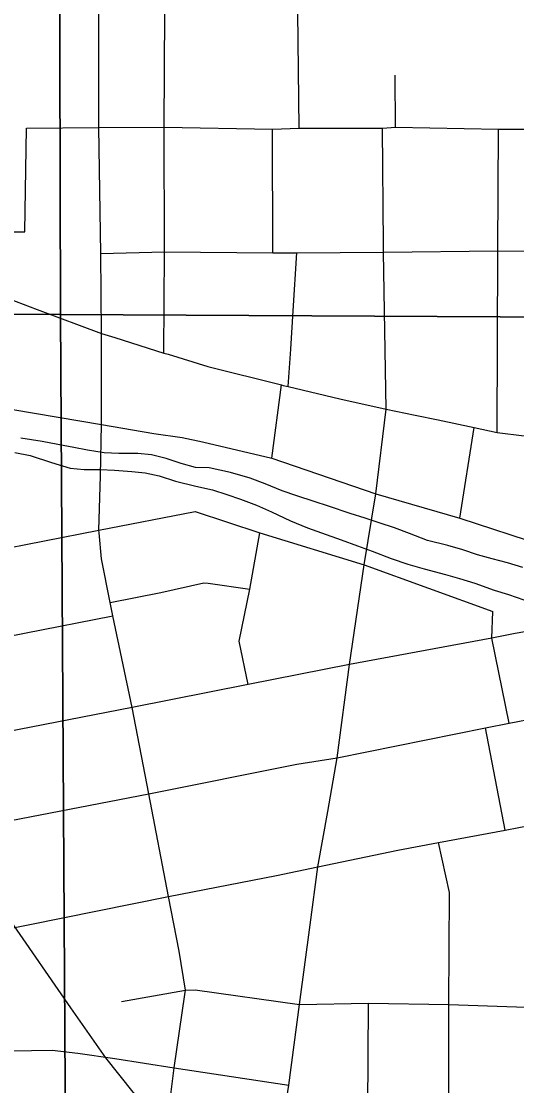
# Model space of a CAD drawing. Extents: x 0 to 34, y 0 to 22.
# Drawn here: x 5.012 to 5.363, y 17.938 to 18.692 of the extents above; entities that cross this region are included whole.
import ezdxf

# ---------------------------------------------------------------- set-up
doc = ezdxf.new("R2010")
doc.units = 0
for name, color, linetype in [('GM_X_City_Street', 7, 'Continuous'), ('GM_X_Minor_River', 7, 'Continuous'), ('GM_X_Rail_Line', 7, 'Continuous'), ('GM_X_Section', 7, 'Continuous')]:
    doc.layers.add(name, color=color, linetype=linetype)

msp = doc.modelspace()

# ---------------------------------------------------------------- linework, layer by layer
at = {"layer": 'GM_X_City_Street'}
for p, q in [((5.20858, 18.61649), (5.20761, 18.69855)), ((5.27696, 18.61728), (5.27666, 18.65404)), ((5.18985, 18.52823), (5.18971, 18.61586)), ((5.26837, 18.5339), (5.2677, 18.61649)), ((5.06852, 18.4711), (5.07795, 18.46815)), ((5.18923, 18.3828), (5.19616, 18.43466)), ((5.3225, 18.34033), (5.3326, 18.40449)), ((5.35449, 18.11938), (5.34066, 18.19193)), ((5.22192, 18.09341), (5.22886, 18.13253)), ((5.21644, 18.05236), (5.22192, 18.09341))]:
    msp.add_line(p, q, dxfattribs=at)
for points in [[(5.0685, 18.41059), (5.06852, 18.4711), (5.06817, 18.52776), (5.06675, 18.61696), (5.06675, 18.7403), (5.0671, 18.84102), (5.06711, 18.9142), (5.06741, 18.98086), (5.06681, 19.04872), (5.06681, 19.11625), (5.06681, 19.11812), (5.06681, 19.17993)], [(5.11285, 18.45725), (5.11314, 18.52882), (5.11297, 18.61713), (5.11356, 18.6991), (5.11385, 18.73896)], [(5.01547, 18.61649), (5.06675, 18.61696), (5.11297, 18.61713), (5.18971, 18.61586), (5.20858, 18.61649), (5.2677, 18.61649), (5.27696, 18.61728), (5.34972, 18.61568), (5.43209, 18.61568), (5.49831, 18.61544), (5.50742, 18.616), (5.5155, 18.62119)], [(4.96479, 18.54303), (5.01419, 18.54303), (5.01547, 18.61649)], [(5.34896, 18.401), (5.34943, 18.52957), (5.34972, 18.61568)], [(5.06817, 18.52776), (5.11314, 18.52882), (5.18985, 18.52823), (5.20689, 18.5281), (5.26841, 18.52874), (5.34943, 18.52957), (5.41903, 18.529), (5.45272, 18.52956), (5.45717, 18.52964), (5.54743, 18.52805), (5.54926, 18.52837), (5.56395, 18.53091), (5.57328, 18.53553)], [(5.2629, 18.35744), (5.27034, 18.41757), (5.26841, 18.52874), (5.26837, 18.5339)], [(5.20076, 18.43355), (5.20273, 18.45993), (5.20441, 18.48714), (5.20689, 18.5281)], [(4.96499, 18.51016), (4.99312, 18.49951), (5.023, 18.48818), (5.06852, 18.4711)], [(5.07795, 18.46815), (5.11285, 18.45725), (5.11576, 18.45635)], [(5.11576, 18.45635), (5.14382, 18.44764), (5.19616, 18.43466), (5.1974, 18.43436), (5.20076, 18.43355), (5.23738, 18.42489), (5.27034, 18.41757), (5.29075, 18.41333)], [(4.82442, 18.39738), (4.88136, 18.40769), (4.91451, 18.41344), (4.93894, 18.4177), (4.96998, 18.42088), (4.97641, 18.42021), (5.00584, 18.41716), (5.0685, 18.40656), (5.10561, 18.40028), (5.12583, 18.39754), (5.14022, 18.39445), (5.18923, 18.3828), (5.2629, 18.35744), (5.3225, 18.34033), (5.38163, 18.32096), (5.41936, 18.30873), (5.43975, 18.3021), (5.45504, 18.29853), (5.50018, 18.2901)], [(5.06683, 18.32988), (5.06662, 18.33192), (5.06785, 18.37034), (5.0685, 18.40656), (5.0685, 18.41059)], [(5.29075, 18.41333), (5.30709, 18.40994), (5.3326, 18.40449), (5.34896, 18.401), (5.36812, 18.39852), (5.37599, 18.3975), (5.38501, 18.39665), (5.38973, 18.3962), (5.39175, 18.39607)], [(5.22886, 18.13253), (5.23562, 18.17067), (5.24419, 18.23673), (5.25469, 18.30725), (5.2629, 18.35744)], [(4.84658, 18.28888), (4.94015, 18.30705), (4.98949, 18.31676), (5.06662, 18.33192), (5.13491, 18.34505), (5.18069, 18.32995), (5.25469, 18.30725), (5.34589, 18.27426)], [(5.11605, 18.07232), (5.10224, 18.14498), (5.0904, 18.20614), (5.07665, 18.27112), (5.07477, 18.2807), (5.0687, 18.31159), (5.06683, 18.32988)], [(5.1724, 18.22257), (5.16618, 18.25321), (5.17374, 18.29004), (5.18069, 18.32995)], [(5.07477, 18.2807), (5.11057, 18.28763), (5.14102, 18.29443), (5.14414, 18.29429), (5.17374, 18.29004)], [(5.35734, 18.19523), (5.34517, 18.25522), (5.34589, 18.27426)], [(4.47381, 18.17031), (4.53361, 18.17175), (4.60163, 18.17304), (4.66775, 18.18585), (4.72167, 18.19719), (4.7878, 18.20933), (4.86015, 18.22304), (4.88236, 18.23206), (4.89097, 18.23482), (4.95128, 18.24653), (5.07665, 18.27112)], [(5.42704, 18.25091), (5.39779, 18.2584), (5.38486, 18.2618), (5.37987, 18.26203), (5.37393, 18.26081), (5.36173, 18.25862), (5.34517, 18.25522), (5.24419, 18.23673), (5.1724, 18.22257), (5.0904, 18.20614), (4.96528, 18.18194), (4.8716, 18.16333), (4.73358, 18.13707), (4.67953, 18.12697), (4.6136, 18.11424), (4.51651, 18.0948)], [(4.39384, 18.00846), (4.46266, 18.02126), (4.54738, 18.03819), (4.62528, 18.05219), (4.74548, 18.07576), (4.88401, 18.10177), (4.97593, 18.12076), (5.10224, 18.14498), (5.20689, 18.16609), (5.23562, 18.17067), (5.34066, 18.19193), (5.35734, 18.19523), (5.43568, 18.21035)], [(4.89465, 18.02971), (4.98079, 18.04505), (4.99078, 18.04715), (5.11605, 18.07232), (5.19254, 18.08727), (5.22192, 18.09341), (5.2784, 18.10524), (5.30739, 18.11062), (5.35449, 18.11938), (5.36428, 18.1212), (5.38257, 18.12483), (5.42602, 18.13345), (5.44978, 18.13816), (5.49024, 18.14618), (5.52802, 18.15314), (5.54683, 18.15934), (5.56603, 18.16328)], [(5.31331, 17.88916), (5.31458, 17.92078), (5.31459, 17.99596), (5.31522, 18.07525), (5.30739, 18.11062)], [(5.12767, 18.00305), (5.12811, 18.00599), (5.12365, 18.0337), (5.11605, 18.07232)], [(5.14994, 17.57804), (5.16224, 17.66035), (5.17271, 17.73768), (5.17432, 17.74734), (5.1864, 17.83836), (5.19328, 17.888), (5.20128, 17.9387), (5.20891, 17.99592), (5.21644, 18.05236)], [(5.0637, 17.5368), (5.06575, 17.56497), (5.06839, 17.58844), (5.08075, 17.67253), (5.0902, 17.73896), (5.09994, 17.80647), (5.10566, 17.84806), (5.11257, 17.89073), (5.12, 17.95115), (5.12767, 18.00305)], [(5.0827, 17.99808), (5.12811, 18.00599), (5.13496, 18.00623), (5.20891, 17.99592), (5.25768, 17.99681), (5.31459, 17.99596), (5.38313, 17.99352), (5.41695, 17.99468), (5.4454, 17.9985), (5.45134, 18.00021), (5.48193, 18.0053)], [(5.27069, 17.63329), (5.25832, 17.6628), (5.25914, 17.69889), (5.25921, 17.74571), (5.2606, 17.88794), (5.25726, 17.92206), (5.25768, 17.99681)], [(4.67561, 17.96607), (4.75546, 17.96535), (4.8943, 17.96377), (4.98934, 17.9628), (5.03354, 17.96354), (5.05188, 17.96144), (5.07809, 17.95777), (5.12, 17.95115), (5.20128, 17.9387)]]:
    msp.add_lwpolyline(points, dxfattribs=at)
at = {"layer": 'GM_X_Minor_River'}
for points in [[(5.18443, 18.36453), (5.17388, 18.36855), (5.1599, 18.37263), (5.14477, 18.37598), (5.13528, 18.37617), (5.12508, 18.37904), (5.11452, 18.38267), (5.10393, 18.38517), (5.09445, 18.38612), (5.08077, 18.38602), (5.07053, 18.3866), (5.05879, 18.38836), (5.04895, 18.39046), (5.0376, 18.39259), (5.02662, 18.39471), (5.01147, 18.39692)], [(5.00709, 18.38675), (5.01807, 18.38463), (5.03316, 18.37976), (5.04638, 18.3757), (5.05624, 18.37474), (5.06764, 18.37489), (5.07788, 18.3743), (5.09002, 18.37329), (5.0995, 18.37234), (5.10933, 18.37024), (5.12103, 18.36658), (5.1354, 18.36287), (5.14712, 18.36035), (5.15732, 18.35711), (5.16713, 18.35387)], [(5.36713, 18.30535), (5.35618, 18.30862), (5.34522, 18.3115), (5.33502, 18.31436), (5.32445, 18.318), (5.31387, 18.32087), (5.29951, 18.32459), (5.28669, 18.3294), (5.27613, 18.33342), (5.26519, 18.33706), (5.25537, 18.3403), (5.2448, 18.34355), (5.22933, 18.34881), (5.21914, 18.35205), (5.20706, 18.3561), (5.1965, 18.35973), (5.18443, 18.36453)], [(5.16713, 18.35387), (5.17844, 18.34946), (5.18898, 18.34469), (5.20253, 18.33833), (5.21459, 18.33353), (5.2244, 18.32991), (5.23836, 18.32507), (5.25005, 18.32065), (5.26023, 18.31703), (5.27381, 18.31181), (5.2855, 18.30777), (5.29721, 18.3045), (5.31233, 18.30039), (5.32215, 18.29753), (5.3331, 18.29427), (5.34668, 18.28943), (5.35687, 18.28619), (5.3731, 18.28054)]]:
    msp.add_lwpolyline(points, dxfattribs=at)
at = {"layer": 'GM_X_Rail_Line'}
msp.add_lwpolyline([(5.34998, 17.74783), (5.32736, 17.75569), (5.29962, 17.76677), (5.28014, 17.7758), (5.25688, 17.78822), (5.22994, 17.80472), (5.20896, 17.81917), (5.19026, 17.83331), (5.1725, 17.84793), (5.14684, 17.87153), (5.1124, 17.90819), (5.09095, 17.93388), (5.07163, 17.95823), (5.0468, 17.99359), (5.00406, 18.0555)], dxfattribs=at)
at = {"layer": 'GM_X_Section'}
for points in [[(5.03707, 19.50155), (5.03965, 18.48463), (4.05276, 18.48869), (4.05087, 19.50181)], [(5.98962, 19.50419), (6.02559, 19.44292), (6.02539, 18.74343), (5.61791, 18.48139), (5.03965, 18.48463), (5.03707, 19.50155)], [(4.05276, 18.48869), (5.03965, 18.48463), (5.04609, 17.39252), (4.04846, 17.44949)], [(5.03965, 18.48463), (5.61791, 18.48139), (5.53096, 18.32812), (5.55642, 18.12958), (5.94095, 17.65517), (5.94104, 17.65505), (5.94524, 17.63735), (5.96217, 17.59121), (6.02854, 17.45475), (6.02664, 17.37374), (5.04609, 17.39252)]]:
    msp.add_lwpolyline(points, close=True, dxfattribs=at)

doc.saveas('drawing.dxf')
